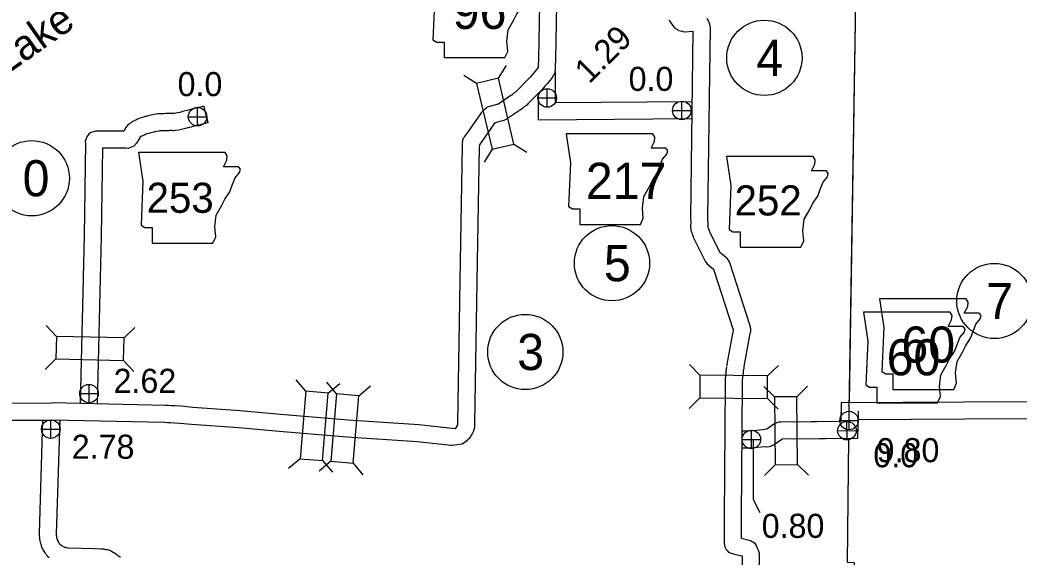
# Model space of a CAD drawing. Extents: x -939622 to -934245, y 1383184 to 1385301.
# Drawn here: x -936332.4 to -936279.8, y 1384550.6 to 1384578.8 of the extents above; entities that cross this region are included whole.
import ezdxf

# ---------------------------------------------------------------- set-up
doc = ezdxf.new("R2010")
doc.units = 0
for name, color, linetype in [('Level 10', 7, 'Continuous'), ('Level 2', 7, 'Continuous'), ('Level 20', 7, 'Continuous'), ('Level 21', 7, 'Continuous'), ('Level 25', 7, 'Continuous'), ('Level 26', 7, 'Continuous'), ('Level 27', 7, 'Continuous'), ('Level 9', 7, 'Continuous')]:
    doc.layers.add(name, color=color, linetype=linetype)

msp = doc.modelspace()

# ---------------------------------------------------------------- linework, layer by layer
at = {"layer": 'Level 10'}
for points in [[(-936305.029, 1384579.676), (-936305.077, 1384576.796), (-936305.088, 1384576.439), (-936305.091, 1384576.377), (-936305.093, 1384576.35), (-936305.312, 1384576.071), (-936305.412, 1384575.96), (-936305.503, 1384575.847), (-936305.548, 1384575.798), (-936306.269, 1384575.071), (-936306.295, 1384575.043), (-936306.329, 1384575.018), (-936306.37, 1384574.988), (-936306.439, 1384574.934), (-936306.47, 1384574.905), (-936306.479, 1384574.899), (-936306.527, 1384574.866), (-936307.22, 1384574.4), (-936307.266, 1384574.393), (-936307.526, 1384574.332), (-936307.598, 1384574.312), (-936307.634, 1384574.294), (-936307.769, 1384574.255), (-936307.791, 1384574.233), (-936307.843, 1384574.187), (-936307.933, 1384574.12), (-936307.976, 1384574.076), (-936307.988, 1384574.064), (-936308.01, 1384574.043), (-936308.016, 1384574.036), (-936308.056, 1384574.002), (-936308.092, 1384573.958), (-936308.129, 1384573.917), (-936308.897, 1384572.812), (-936308.929, 1384572.773), (-936308.975, 1384572.711), (-936308.994, 1384572.672), (-936309.031, 1384572.611), (-936309.068, 1384572.517), (-936309.078, 1384572.459), (-936309.088, 1384572.407), (-936309.088, 1384572.358), (-936309.091, 1384572.322), (-936309.091, 1384572.287), (-936309.099, 1384572.227), (-936309.198, 1384566.159), (-936309.334, 1384557.654), (-936309.339, 1384557.546), (-936309.462, 1384557.334)], [(-936304.129, 1384579.661), (-936304.177, 1384576.773), (-936304.189, 1384576.404), (-936304.192, 1384576.334), (-936304.196, 1384576.266), (-936304.201, 1384576.208), (-936304.211, 1384576.15), (-936304.221, 1384576.055), (-936304.27, 1384575.956), (-936304.294, 1384575.917), (-936304.311, 1384575.892), (-936304.345, 1384575.844), (-936304.623, 1384575.493), (-936304.726, 1384575.376), (-936304.82, 1384575.261), (-936304.895, 1384575.178), (-936305.621, 1384574.446), (-936305.696, 1384574.366), (-936305.793, 1384574.295), (-936305.825, 1384574.271), (-936305.857, 1384574.247), (-936305.909, 1384574.198), (-936305.973, 1384574.155), (-936306.02, 1384574.122), (-936306.766, 1384573.621), (-936306.891, 1384573.555), (-936306.951, 1384573.54), (-936306.971, 1384573.533), (-936307.031, 1384573.516), (-936307.114, 1384573.504), (-936307.117, 1384573.504), (-936307.229, 1384573.478), (-936307.34, 1384573.43), (-936307.416, 1384573.364), (-936307.42, 1384573.36), (-936308.175, 1384572.274), (-936308.186, 1384572.261), (-936308.2, 1384572.156), (-936308.298, 1384566.144), (-936308.435, 1384557.628), (-936308.441, 1384557.476), (-936308.447, 1384557.405), (-936308.469, 1384557.283), (-936308.515, 1384557.178), (-936308.554, 1384557.1), (-936308.58, 1384557.061), (-936308.601, 1384557.025), (-936308.728, 1384556.833), (-936308.747, 1384556.817), (-936308.767, 1384556.791), (-936308.808, 1384556.75), (-936308.846, 1384556.712), (-936308.909, 1384556.655), (-936309.098, 1384556.529)], [(-936298.203, 1384578.86), (-936298.166, 1384578.765), (-936297.907, 1384578.428), (-936297.76, 1384578.344), (-936297.748, 1384578.336), (-936297.687, 1384578.3), (-936297.606, 1384578.272), (-936297.529, 1384578.253), (-936297.49, 1384578.25), (-936297.479, 1384578.247), (-936297.359, 1384578.221), (-936297.338, 1384578.225), (-936297.158, 1384578.244), (-936296.945, 1384578.251), (-936297.07, 1384568.458), (-936297.059, 1384568.132), (-936297.064, 1384568.068), (-936297.064, 1384567.952), (-936297.053, 1384567.858), (-936297.048, 1384567.812), (-936297.034, 1384567.742), (-936297.017, 1384567.683), (-936297.009, 1384567.653), (-936296.989, 1384567.595), (-936296.975, 1384567.559), (-936296.963, 1384567.517), (-936296.937, 1384567.451), (-936296.924, 1384567.418), (-936296.913, 1384567.387), (-936296.867, 1384567.277), (-936296.354, 1384566.268), (-936296.328, 1384566.225), (-936296.313, 1384566.196), (-936296.292, 1384566.158), (-936296.274, 1384566.125), (-936296.203, 1384566.014), (-936296.089, 1384565.928), (-936296.074, 1384565.92), (-936295.856, 1384565.734), (-936294.821, 1384562.545), (-936294.826, 1384562.52), (-936295.153, 1384560.739), (-936295.158, 1384560.681), (-936295.159, 1384560.677), (-936295.168, 1384560.645)], [(-936296.206, 1384578.95), (-936296.121, 1384578.778), (-936296.07, 1384578.65), (-936296.07, 1384578.627), (-936296.051, 1384578.531), (-936296.043, 1384578.457), (-936296.17, 1384568.468), (-936296.158, 1384568.111), (-936296.164, 1384568.036), (-936296.158, 1384568), (-936296.158, 1384567.961), (-936296.157, 1384567.949), (-936296.152, 1384567.929), (-936296.148, 1384567.918), (-936296.144, 1384567.904), (-936296.122, 1384567.85), (-936296.11, 1384567.807), (-936296.101, 1384567.784), (-936296.078, 1384567.727), (-936296.07, 1384567.704), (-936296.05, 1384567.657), (-936295.565, 1384566.704), (-936295.538, 1384566.657), (-936295.527, 1384566.636), (-936295.267, 1384566.414), (-936295.157, 1384566.324), (-936295.063, 1384566.182), (-936295.024, 1384566.088), (-936295.01, 1384566.041), (-936293.966, 1384562.829), (-936293.936, 1384562.71), (-936293.93, 1384562.671), (-936293.913, 1384562.607), (-936293.913, 1384562.437), (-936293.935, 1384562.384), (-936293.942, 1384562.351), (-936294.26, 1384560.621), (-936294.267, 1384560.529), (-936294.29, 1384560.443), (-936294.299, 1384560.409)], [(-936304.195, 1384576.1), (-936304.194, 1384574.501), (-936296.973, 1384574.557)], [(-936305.094, 1384574.992), (-936305.094, 1384573.594), (-936297.032, 1384573.657)], [(-936322.694, 1384574.32), (-936322.839, 1384574.28), (-936322.921, 1384574.249), (-936323.007, 1384574.234), (-936323.122, 1384574.205), (-936323.229, 1384574.175), (-936323.324, 1384574.149), (-936323.389, 1384574.131), (-936323.489, 1384574.107), (-936323.571, 1384574.083), (-936323.66, 1384574.066), (-936323.749, 1384574.041), (-936323.817, 1384574.025), (-936323.901, 1384573.999), (-936323.95, 1384573.986), (-936324.156, 1384573.936), (-936324.258, 1384573.924), (-936324.267, 1384573.924), (-936324.33, 1384573.935), (-936324.462, 1384573.927), (-936324.524, 1384573.925), (-936324.593, 1384573.922), (-936324.635, 1384573.918), (-936324.707, 1384573.921), (-936324.799, 1384573.915), (-936324.855, 1384573.912), (-936324.934, 1384573.908), (-936324.998, 1384573.908), (-936325.105, 1384573.905), (-936325.197, 1384573.889), (-936325.307, 1384573.871), (-936325.379, 1384573.858), (-936325.466, 1384573.847), (-936325.573, 1384573.817), (-936325.647, 1384573.795), (-936325.707, 1384573.776), (-936325.757, 1384573.763), (-936325.832, 1384573.746), (-936325.925, 1384573.716), (-936325.986, 1384573.698), (-936326.054, 1384573.676), (-936326.139, 1384573.645), (-936326.185, 1384573.621), (-936326.235, 1384573.601), (-936326.287, 1384573.568), (-936326.314, 1384573.557), (-936326.342, 1384573.544), (-936326.438, 1384573.505), (-936326.522, 1384573.435), (-936326.68, 1384573.344), (-936326.796, 1384573.192), (-936326.908, 1384572.995), (-936328.305, 1384572.993), (-936328.393, 1384572.994), (-936328.512, 1384572.968), (-936328.631, 1384572.924), (-936328.767, 1384572.818), (-936328.85, 1384572.702), (-936328.889, 1384572.609), (-936328.901, 1384572.563), (-936328.93, 1384572.464), (-936328.921, 1384572.375), (-936328.995, 1384567.497), (-936329.2, 1384558.677)], [(-936322.454, 1384573.453), (-936322.694, 1384574.32)], [(-936322.454, 1384573.453), (-936322.561, 1384573.423), (-936322.683, 1384573.378), (-936322.819, 1384573.353), (-936322.89, 1384573.335), (-936322.988, 1384573.308), (-936323.084, 1384573.281), (-936323.164, 1384573.259), (-936323.261, 1384573.236), (-936323.36, 1384573.207), (-936323.451, 1384573.19), (-936323.524, 1384573.169), (-936323.583, 1384573.156), (-936323.648, 1384573.135), (-936323.725, 1384573.114), (-936324, 1384573.048), (-936324.192, 1384573.026), (-936324.327, 1384573.022), (-936324.378, 1384573.03), (-936324.419, 1384573.028), (-936324.489, 1384573.025), (-936324.534, 1384573.023), (-936324.618, 1384573.016), (-936324.696, 1384573.02), (-936324.747, 1384573.016), (-936324.811, 1384573.013), (-936324.912, 1384573.008), (-936324.986, 1384573.008), (-936325.011, 1384573.007), (-936325.051, 1384573.001), (-936325.156, 1384572.984), (-936325.241, 1384572.968), (-936325.286, 1384572.963), (-936325.323, 1384572.952), (-936325.387, 1384572.933), (-936325.459, 1384572.911), (-936325.542, 1384572.889), (-936325.592, 1384572.878), (-936325.661, 1384572.855), (-936325.721, 1384572.838), (-936325.761, 1384572.825), (-936325.772, 1384572.821), (-936325.804, 1384572.804), (-936325.827, 1384572.795), (-936325.871, 1384572.768), (-936325.952, 1384572.733), (-936325.964, 1384572.727), (-936326.058, 1384572.658), (-936326.066, 1384572.654), (-936326.23, 1384572.367), (-936326.382, 1384572.209), (-936326.545, 1384572.134), (-936326.68, 1384572.093), (-936326.805, 1384572.095), (-936328.025, 1384572.094), (-936328.095, 1384567.48), (-936328.301, 1384558.632)], [(-936295.179, 1384560.59), (-936295.185, 1384560.548), (-936295.193, 1384560.489), (-936295.196, 1384560.441), (-936295.204, 1384560.385), (-936295.204, 1384560.334), (-936295.207, 1384560.295), (-936295.207, 1384560.255), (-936295.208, 1384560.246), (-936295.213, 1384560.214), (-936295.225, 1384560.151), (-936295.229, 1384560.097), (-936295.235, 1384560.056), (-936295.244, 1384559.994), (-936295.249, 1384559.918), (-936295.249, 1384559.898), (-936295.253, 1384559.858), (-936295.249, 1384559.76), (-936295.246, 1384559.703), (-936295.305, 1384552.65), (-936295.296, 1384551.354), (-936295.283, 1384551.238), (-936295.281, 1384551.23), (-936295.28, 1384551.222), (-936295.264, 1384551.126), (-936295.195, 1384550.989), (-936295.14, 1384550.933), (-936295.069, 1384550.848), (-936294.939, 1384550.792), (-936294.882, 1384550.77), (-936294.803, 1384550.751), (-936294.776, 1384550.748), (-936294.36, 1384550.645), (-936294.357, 1384550.637), (-936294.355, 1384549.906)], [(-936294.288, 1384560.464), (-936294.294, 1384560.422), (-936294.297, 1384560.397), (-936294.3, 1384560.349), (-936294.304, 1384560.321), (-936294.304, 1384560.3), (-936294.307, 1384560.261), (-936294.307, 1384560.223), (-936294.313, 1384560.148), (-936294.326, 1384560.06), (-936294.331, 1384560.033), (-936294.333, 1384559.997), (-936294.345, 1384559.923), (-936294.348, 1384559.901), (-936294.349, 1384559.888), (-936294.349, 1384559.854), (-936294.351, 1384559.834), (-936294.349, 1384559.8), (-936294.346, 1384559.719), (-936294.405, 1384552.65), (-936294.397, 1384551.581), (-936293.916, 1384551.462), (-936293.703, 1384551.335), (-936293.584, 1384551.135), (-936293.557, 1384551.08), (-936293.537, 1384551.027), (-936293.522, 1384550.982), (-936293.511, 1384550.945), (-936293.457, 1384550.793), (-936293.454, 1384549.651)], [(-936333.5, 1384558.692), (-936330.694, 1384558.696)], [(-936309.462, 1384557.334), (-936311.373, 1384557.539), (-936315.088, 1384557.79), (-936318.65, 1384558.089), (-936320.781, 1384558.289), (-936323.265, 1384558.465), (-936323.879, 1384558.522), (-936324.194, 1384558.541), (-936324.404, 1384558.546), (-936324.554, 1384558.556), (-936324.714, 1384558.563), (-936330.683, 1384558.696)], [(-936289.134, 1384558.713), (-936289.158, 1384557.713), (-936291.666, 1384557.689)], [(-936289.134, 1384558.713), (-936282.652, 1384558.762), (-936272.5, 1384558.778), (-936270.777, 1384558.769)], [(-936288.245, 1384558.256), (-936288.279, 1384556.822), (-936292.256, 1384556.783), (-936292.269, 1384556.778), (-936292.59, 1384556.546), (-936292.705, 1384556.472), (-936292.755, 1384556.455), (-936292.818, 1384556.417), (-936292.937, 1384556.387), (-936293.077, 1384556.371), (-936293.149, 1384556.381), (-936293.946, 1384556.321), (-936294.127, 1384556.314), (-936294.379, 1384556.311)], [(-936289.144, 1384558.277), (-936289.158, 1384557.713), (-936292.3, 1384557.683), (-936292.349, 1384557.68), (-936292.36, 1384557.68), (-936292.439, 1384557.68), (-936292.53, 1384557.65), (-936292.688, 1384557.586), (-936293.06, 1384557.316), (-936293.27, 1384557.274), (-936293.996, 1384557.22), (-936294.149, 1384557.214), (-936294.365, 1384557.211)], [(-936333.434, 1384557.792), (-936330.692, 1384557.797)], [(-936331.177, 1384557.799), (-936331.354, 1384551.845), (-936331.357, 1384551.798), (-936331.358, 1384551.697), (-936331.349, 1384551.631), (-936331.344, 1384551.59), (-936331.339, 1384551.536), (-936331.329, 1384551.447), (-936331.31, 1384551.377), (-936331.296, 1384551.32), (-936331.274, 1384551.249), (-936331.262, 1384551.223), (-936331.259, 1384551.212), (-936331.247, 1384551.173), (-936331.231, 1384551.127), (-936331.213, 1384551.079), (-936331.176, 1384551.003), (-936331.144, 1384550.945), (-936331.118, 1384550.893), (-936331.058, 1384550.81), (-936331.016, 1384550.755), (-936330.968, 1384550.695), (-936330.915, 1384550.636), (-936330.836, 1384550.561)], [(-936309.098, 1384556.529), (-936309.596, 1384556.45), (-936309.664, 1384556.451), (-936311.452, 1384556.643), (-936315.156, 1384556.892), (-936318.729, 1384557.193), (-936320.854, 1384557.392), (-936323.339, 1384557.568), (-936323.947, 1384557.624), (-936324.231, 1384557.641), (-936324.445, 1384557.646), (-936324.607, 1384557.657), (-936324.746, 1384557.664), (-936330.703, 1384557.797)], [(-936330.276, 1384557.788), (-936330.455, 1384551.795), (-936330.458, 1384551.758), (-936330.458, 1384551.757), (-936330.456, 1384551.744), (-936330.449, 1384551.684), (-936330.444, 1384551.63), (-936330.442, 1384551.616), (-936330.438, 1384551.602), (-936330.429, 1384551.563), (-936330.428, 1384551.561), (-936330.422, 1384551.546), (-936330.402, 1384551.49), (-936330.391, 1384551.451), (-936330.384, 1384551.431), (-936330.379, 1384551.422), (-936330.347, 1384551.365), (-936330.343, 1384551.356), (-936330.338, 1384551.35), (-936330.309, 1384551.313), (-936330.28, 1384551.277), (-936330.268, 1384551.263), (-936330.262, 1384551.258), (-936330.235, 1384551.235), (-936330.219, 1384551.225), (-936330.161, 1384551.185), (-936330.154, 1384551.179), (-936330.083, 1384551.152), (-936330.034, 1384551.117), (-936330.03, 1384551.115), (-936330.024, 1384551.113), (-936330.015, 1384551.11), (-936329.989, 1384551.104), (-936329.932, 1384551.091), (-936329.872, 1384551.072), (-936329.827, 1384551.071), (-936328.428, 1384551.04), (-936328.098, 1384551.02), (-936328.049, 1384551.019), (-936327.978, 1384551.014), (-936327.945, 1384551.01), (-936327.874, 1384551.004), (-936327.833, 1384550.994), (-936327.805, 1384550.989), (-936327.76, 1384550.98), (-936327.698, 1384550.965), (-936327.622, 1384550.936), (-936327.57, 1384550.909), (-936327.492, 1384550.866), (-936327.475, 1384550.851), (-936327.43, 1384550.826), (-936327.347, 1384550.776), (-936327.267, 1384550.713), (-936327.221, 1384550.675), (-936327.199, 1384550.661), (-936327.131, 1384550.611), (-936327.085, 1384550.576)], [(-936288.255, 1384557.816), (-936288.279, 1384556.822), (-936291.658, 1384556.789)], [(-936288.255, 1384557.82), (-936282.648, 1384557.862), (-936272.501, 1384557.878), (-936270.805, 1384557.869)]]:
    msp.add_lwpolyline(points, dxfattribs=at)
at = {"layer": 'Level 2'}
for points in [[(-936288.716, 1384558.253), (-936288.716, 1384558.312), (-936288.371, 1384579.845)], [(-936288.708, 1384558.753), (-936288.371, 1384579.845)], [(-936288.634, 1384536.726), (-936288.431, 1384550.291), (-936288.807, 1384550.297), (-936288.732, 1384556.836)], [(-936288.634, 1384536.774), (-936288.431, 1384550.291), (-936288.807, 1384550.297), (-936288.733, 1384556.817)]]:
    msp.add_lwpolyline(points, dxfattribs=at)
at = {"layer": 'Level 20'}
for p, q in [((-936307.18, 1384575.782), (-936306.763, 1384576.455)), ((-936308.337, 1384575.51), (-936309.01, 1384575.927)), ((-936306.365, 1384572.312), (-936305.692, 1384571.895)), ((-936307.521, 1384572.041), (-936307.938, 1384571.367)), ((-936330.45, 1384562.198), (-936330.997, 1384562.77)), ((-936326.887, 1384562.115), (-936326.314, 1384562.662)), ((-936330.478, 1384561.01), (-936331.051, 1384560.463)), ((-936326.915, 1384560.927), (-936326.368, 1384560.354)), ((-936296.574, 1384560.151), (-936297.13, 1384560.715)), ((-936293.01, 1384560.121), (-936292.446, 1384560.676)), ((-936317.321, 1384559.314), (-936317.833, 1384559.919)), ((-936315.71, 1384559.179), (-936316.221, 1384559.784)), ((-936316.138, 1384559.215), (-936315.533, 1384559.726)), ((-936314.526, 1384559.079), (-936313.921, 1384559.591)), ((-936292.654, 1384559.012), (-936293.219, 1384559.566)), ((-936291.466, 1384559.023), (-936290.911, 1384559.588)), ((-936296.584, 1384558.963), (-936297.149, 1384558.408)), ((-936293.02, 1384558.933), (-936292.465, 1384558.368)), ((-936317.62, 1384555.763), (-936318.225, 1384555.252)), ((-936316.009, 1384555.627), (-936316.614, 1384555.116)), ((-936316.436, 1384555.663), (-936315.925, 1384555.058)), ((-936314.825, 1384555.528), (-936314.314, 1384554.923)), ((-936292.62, 1384555.448), (-936293.174, 1384554.882)), ((-936291.432, 1384555.459), (-936290.866, 1384554.905))]:
    msp.add_line(p, q, dxfattribs=at)
for points in [[(-936306.365, 1384572.312), (-936307.18, 1384575.782), (-936308.337, 1384575.51), (-936307.521, 1384572.041)], [(-936326.887, 1384562.115), (-936330.45, 1384562.198), (-936330.478, 1384561.01), (-936326.915, 1384560.927)], [(-936296.584, 1384558.963), (-936293.02, 1384558.933), (-936293.01, 1384560.121), (-936296.574, 1384560.151)], [(-936317.321, 1384559.314), (-936317.62, 1384555.763), (-936316.436, 1384555.663), (-936316.138, 1384559.215)], [(-936315.71, 1384559.179), (-936316.009, 1384555.627), (-936314.825, 1384555.528), (-936314.526, 1384559.079)], [(-936291.432, 1384555.459), (-936291.466, 1384559.023), (-936292.654, 1384559.012), (-936292.62, 1384555.448)]]:
    msp.add_lwpolyline(points, close=True, dxfattribs=at)
at = {"layer": 'Level 21'}
for points in [[(-936310.757, 1384581.636), (-936310.528, 1384580.114), (-936310.63, 1384577.804), (-936310.427, 1384577.677), (-936310.046, 1384577.677), (-936310.046, 1384576.865), (-936306.849, 1384576.865), (-936306.696, 1384577.195), (-936306.747, 1384577.728), (-936306.671, 1384578.337), (-936306.392, 1384578.819), (-936306.214, 1384579.175), (-936305.961, 1384579.555), (-936305.808, 1384579.961), (-936305.681, 1384580.291), (-936305.453, 1384580.57), (-936305.402, 1384580.748), (-936305.504, 1384580.875), (-936306.29, 1384580.875), (-936306.113, 1384581.23), (-936306.087, 1384581.459), (-936306.193, 1384581.634)], [(-936303.615, 1384572.861), (-936303.387, 1384571.338), (-936303.488, 1384569.029), (-936303.285, 1384568.902), (-936302.905, 1384568.902), (-936302.905, 1384568.09), (-936299.707, 1384568.09), (-936299.555, 1384568.42), (-936299.606, 1384568.953), (-936299.529, 1384569.562), (-936299.25, 1384570.044), (-936299.073, 1384570.399), (-936298.819, 1384570.78), (-936298.667, 1384571.186), (-936298.54, 1384571.516), (-936298.311, 1384571.795), (-936298.261, 1384571.973), (-936298.362, 1384572.099), (-936299.149, 1384572.099), (-936298.971, 1384572.455), (-936298.946, 1384572.683), (-936299.051, 1384572.859)], [(-936326.124, 1384571.881), (-936325.895, 1384570.358), (-936325.997, 1384568.049), (-936325.794, 1384567.922), (-936325.413, 1384567.922), (-936325.413, 1384567.11), (-936322.216, 1384567.11), (-936322.063, 1384567.44), (-936322.114, 1384567.973), (-936322.038, 1384568.582), (-936321.759, 1384569.064), (-936321.581, 1384569.419), (-936321.327, 1384569.8), (-936321.175, 1384570.206), (-936321.048, 1384570.536), (-936320.82, 1384570.815), (-936320.769, 1384570.993), (-936320.871, 1384571.12), (-936321.657, 1384571.12), (-936321.48, 1384571.475), (-936321.454, 1384571.703), (-936321.559, 1384571.879)], [(-936295.172, 1384571.663), (-936294.944, 1384570.14), (-936295.045, 1384567.831), (-936294.842, 1384567.704), (-936294.462, 1384567.704), (-936294.462, 1384566.892), (-936291.264, 1384566.892), (-936291.112, 1384567.222), (-936291.163, 1384567.755), (-936291.086, 1384568.364), (-936290.807, 1384568.846), (-936290.63, 1384569.201), (-936290.376, 1384569.582), (-936290.224, 1384569.988), (-936290.097, 1384570.318), (-936289.868, 1384570.597), (-936289.818, 1384570.775), (-936289.919, 1384570.902), (-936290.706, 1384570.902), (-936290.528, 1384571.257), (-936290.503, 1384571.485), (-936290.608, 1384571.661)], [(-936287.124, 1384564.183), (-936286.896, 1384562.661), (-936286.997, 1384560.351), (-936286.794, 1384560.225), (-936286.414, 1384560.225), (-936286.414, 1384559.413), (-936283.216, 1384559.413), (-936283.064, 1384559.742), (-936283.115, 1384560.275), (-936283.038, 1384560.884), (-936282.759, 1384561.367), (-936282.582, 1384561.722), (-936282.328, 1384562.102), (-936282.176, 1384562.508), (-936282.049, 1384562.838), (-936281.82, 1384563.118), (-936281.77, 1384563.295), (-936281.871, 1384563.422), (-936282.658, 1384563.422), (-936282.48, 1384563.777), (-936282.455, 1384564.006), (-936282.56, 1384564.181)], [(-936287.973, 1384563.478), (-936287.745, 1384561.955), (-936287.846, 1384559.646), (-936287.643, 1384559.519), (-936287.263, 1384559.519), (-936287.263, 1384558.707), (-936284.065, 1384558.707), (-936283.913, 1384559.037), (-936283.964, 1384559.57), (-936283.888, 1384560.179), (-936283.608, 1384560.661), (-936283.431, 1384561.016), (-936283.177, 1384561.397), (-936283.025, 1384561.803), (-936282.898, 1384562.133), (-936282.669, 1384562.412), (-936282.619, 1384562.59), (-936282.72, 1384562.717), (-936283.507, 1384562.717), (-936283.329, 1384563.072), (-936283.304, 1384563.3), (-936283.409, 1384563.476)]]:
    msp.add_lwpolyline(points, close=True, dxfattribs=at)
at = {"layer": 'Level 25'}
msp.add_lwpolyline([(-936293.773, 1384556.716), (-936293.773, 1384553.621), (-936293.429, 1384552.933)], dxfattribs=at)
at = {"layer": 'Level 26'}
for p, q in [((-936304.615, 1384574.256), (-936304.615, 1384575.231)), ((-936305.103, 1384574.743), (-936304.128, 1384574.743)), ((-936297.529, 1384573.598), (-936297.529, 1384574.573)), ((-936323.021, 1384573.27), (-936323.021, 1384574.245)), ((-936298.016, 1384574.086), (-936297.041, 1384574.086)), ((-936323.509, 1384573.757), (-936322.534, 1384573.757)), ((-936328.735, 1384558.701), (-936328.735, 1384559.676)), ((-936329.222, 1384559.189), (-936328.247, 1384559.189)), ((-936288.725, 1384557.284), (-936288.725, 1384558.259)), ((-936330.745, 1384556.834), (-936330.745, 1384557.809)), ((-936289.212, 1384557.771), (-936288.237, 1384557.771)), ((-936288.827, 1384556.753), (-936288.85, 1384557.729)), ((-936331.232, 1384557.321), (-936330.257, 1384557.321)), ((-936293.868, 1384556.29), (-936293.868, 1384557.265)), ((-936289.327, 1384557.23), (-936288.35, 1384557.252)), ((-936294.356, 1384556.777), (-936293.381, 1384556.777))]:
    msp.add_line(p, q, dxfattribs=at)
for centre, radius in [((-936304.615, 1384574.743), 0.487), ((-936297.529, 1384574.086), 0.487), ((-936323.021, 1384573.757), 0.487), ((-936328.735, 1384559.189), 0.487), ((-936288.725, 1384557.771), 0.487), ((-936330.745, 1384557.321), 0.487), ((-936288.838, 1384557.241), 0.488), ((-936293.868, 1384556.777), 0.487)]:
    msp.add_circle(centre, radius, dxfattribs=at)
at = {"layer": 'Level 27'}
for centre in [(-936293.182, 1384576.855), (-936331.746, 1384570.52), (-936301.207, 1384566.049), (-936281.076, 1384564.062), (-936305.769, 1384561.379)]:
    msp.add_ellipse(centre, major_axis=(0, 1.98), ratio=0.999998, dxfattribs=at)

# ---------------------------------------------------------------- texts
at = {"layer": 'Level 21'}
for s, height, p in [('96', 1.9008, (-936309.59, 1384578.377)), ('217', 1.9008, (-936302.581, 1384569.436)), ('253', 1.584, (-936325.704, 1384568.7)), ('252', 1.584, (-936294.752, 1384568.562)), ('60', 1.9008, (-936285.97, 1384560.817)), ('60', 1.9008, (-936286.745, 1384560.15))]:
    msp.add_text(s, height=height, dxfattribs=at).set_placement(p)
at = {"layer": 'Level 25'}
msp.add_text('1.29', height=1.2672, rotation=45, dxfattribs=at).set_placement((-936302.398, 1384575.444))
for s, p in [('0.0', (-936300.329, 1384575.115)), ('0.0', (-936324.071, 1384574.84)), ('2.62', (-936327.441, 1384559.227)), ('2.78', (-936329.642, 1384555.758)), ('0.0', (-936287.445, 1384555.311)), ('9.80', (-936287.269, 1384555.579)), ('0.80', (-936293.324, 1384551.597))]:
    msp.add_text(s, height=1.2672, dxfattribs=at).set_placement(p)
at = {"layer": 'Level 27'}
for s, p in [('4', (-936293.607, 1384575.904)), ('0', (-936332.23, 1384569.57)), ('5', (-936301.632, 1384565.099)), ('7', (-936281.502, 1384563.111)), ('3', (-936306.194, 1384560.429))]:
    msp.add_text(s, height=1.901, dxfattribs=at).set_placement(p)
at = {"layer": 'Level 9'}
msp.add_text('Lake', height=1.584, rotation=35, dxfattribs=at).set_placement((-936333.142, 1384575.901))

doc.saveas('drawing.dxf')
